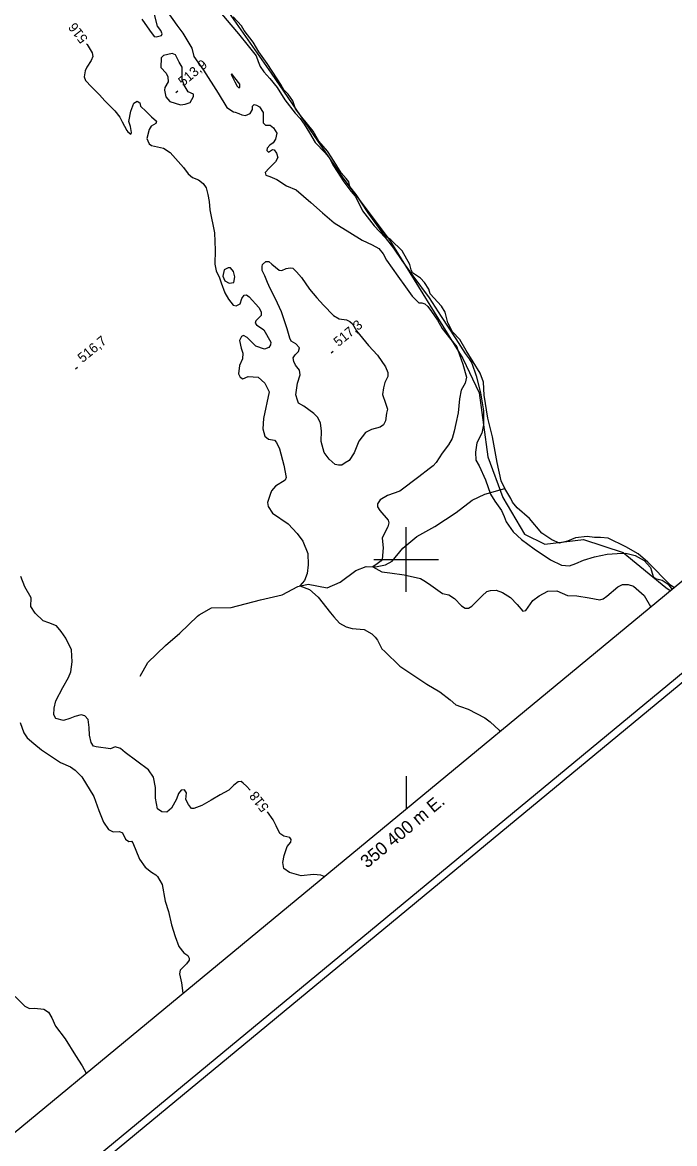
# Model space of a CAD drawing. Extents: x 347059 to 352153, y 6073752 to 6078601.
# Drawn here: x 350222 to 350525, y 6075029 to 6075550 of the extents above; entities that cross this region are included whole.
import ezdxf

# ---------------------------------------------------------------- set-up
doc = ezdxf.new("R2010")
doc.units = 0
for name, color, linetype in [('Level 1', 7, 'Continuous'), ('Level 2', 7, 'Continuous'), ('Level 3', 7, 'Continuous'), ('Level 4', 7, 'Continuous'), ('Level 44', 7, 'Continuous'), ('Level 60', 7, 'Continuous'), ('Level 61', 7, 'Continuous')]:
    doc.layers.add(name, color=color, linetype=linetype)

msp = doc.modelspace()

# ---------------------------------------------------------------- linework, layer by layer
at = {"layer": 'Level 1'}
for points in [[(350220.63, 6075224.2), (350222.2, 6075219.37), (350223.89, 6075217.06), (350226.94, 6075214.42), (350230.47, 6075211.53)], [(350230.47, 6075211.53), (350239.26, 6075205.61), (350243.95, 6075203.57), (350246.14, 6075202.09), (350249.22, 6075198.95), (350254.86, 6075189.8), (350257.08, 6075183.24), (350259.34, 6075177.92), (350261.67, 6075174.55), (350263.75, 6075173.37), (350266.72, 6075173.49), (350268.19, 6075172.87), (350269.55, 6075170.01), (350271.13, 6075168.94), (350272.29, 6075168.99), (350272.95, 6075168.22), (350276.04, 6075160.65), (350278.63, 6075156.97), (350281.56, 6075154.64), (350283.63, 6075153.46), (350284.36, 6075152.61), (350286.59, 6075148.88), (350288.01, 6075141.23), (350289.43, 6075136.41), (350290.96, 6075130.2), (350292.55, 6075124.72), (350294.28, 6075120.16), (350296.57, 6075117.16), (350298.42, 6075115.92), (350299.05, 6075114.72), (350299.11, 6075113.7), (350297.83, 6075112.06), (350294.92, 6075109.17), (350294.57, 6075107.39), (350295.6, 6075103.18), (350296.18, 6075098.44)]]:
    msp.add_lwpolyline(points, dxfattribs=at)
at = {"layer": 'Level 2'}
for points in [[(350277.09, 6075551.15), (350280.61, 6075546.05), (350282.91, 6075543.02), (350283.84, 6075542.87), (350286.22, 6075543.54), (350286.59, 6075544.36), (350285.99, 6075545.81), (350284.33, 6075547.82), (350282.99, 6075553.24)], [(350288.95, 6075554.75), (350293.39, 6075548.3), (350296.09, 6075544.59), (350300.4, 6075537.58), (350301.2, 6075533.8), (350305.76, 6075527.39), (350312.6, 6075516.78), (350316.6, 6075510.05), (350319.69, 6075508.05), (350320.52, 6075507.94), (350322.18, 6075507.29), (350323.58, 6075506.72), (350325.28, 6075506.29), (350327.47, 6075507.34), (350328.55, 6075509.07), (350328.61, 6075510.74), (350329.32, 6075511.48), (350330.39, 6075511.18), (350331.77, 6075510.33)], [(350313.42, 6075554.6), (350318.53, 6075548.56), (350322.04, 6075544.26), (350326.47, 6075538.71), (350330.25, 6075534.1), (350331.13, 6075531.47), (350332.1, 6075529.06), (350333.87, 6075526.66), (350336.6, 6075523.58), (350339.97, 6075519.3), (350343.58, 6075513.6), (350348.39, 6075507.45), (350350.74, 6075504.99), (350352.56, 6075502.36), (350355.01, 6075498.37), (350357.69, 6075493.78), (350362.25, 6075489.03), (350364.37, 6075486.52), (350366.12, 6075482.88), (350371.05, 6075475.48), (350374.46, 6075470.97), (350376.19, 6075468.93), (350377.44, 6075466.5), (350379.71, 6075462.09), (350385.1, 6075455.09), (350390.18, 6075449.57), (350394.14, 6075444.73), (350397.9, 6075439.03), (350402.98, 6075431.77), (350410.58, 6075421.53), (350416.27, 6075412.91), (350422.99, 6075402.6), (350427.3, 6075395.77), (350429.28, 6075393.28), (350430.49, 6075391.22), (350432.56, 6075385.3), (350434.54, 6075377.42), (350435.91, 6075369.01)], [(350251.4, 6075539.69), (350251.65, 6075539.38), (350254.02, 6075535.47), (350254.33, 6075533.85), (350253.59, 6075531.87), (350251.61, 6075528.84), (350250.82, 6075527.09), (350250.23, 6075524.3), (350250.97, 6075522.64), (350253.72, 6075519.72), (350257.48, 6075515.91), (350259.94, 6075513.16), (350264.58, 6075508.49), (350266.95, 6075505.53), (350268.02, 6075503.48), (350270.1, 6075499.45), (350270.67, 6075498.7), (350271.92, 6075497.71), (350272.35, 6075498.44), (350271.91, 6075501.23), (350270.99, 6075503.61), (350271.92, 6075508.36), (350273.4, 6075512.08), (350275, 6075512.96), (350276.16, 6075512.19), (350276.51, 6075510.69), (350279.11, 6075508.28), (350281.54, 6075505.8), (350283.97, 6075503.78), (350283.61, 6075502.58)], [(350287.71, 6075518.18), (350288.2, 6075515.06), (350290.05, 6075512.92), (350295.1, 6075511.35), (350297.26, 6075511.64), (350299.51, 6075512.46), (350301.19, 6075515.14), (350301.05, 6075516.3), (350298.7, 6075517.42), (350296.84, 6075520.38), (350295.9, 6075523.06), (350295.9, 6075528.77), (350294.44, 6075531.16), (350292.78, 6075534.52), (350291.25, 6075535.19), (350287.14, 6075534.17), (350286.1, 6075533.16), (350285.93, 6075528.65), (350288.36, 6075526.09), (350289.13, 6075524.25), (350289.32, 6075521.93), (350287.73, 6075519.33), (350287.71, 6075518.18)], [(350318.59, 6075525.39), (350320.36, 6075521.98), (350321.45, 6075520.03), (350322.11, 6075519.23), (350322.58, 6075519.48), (350322.71, 6075520.86), (350320.34, 6075523.91), (350318.98, 6075525.64), (350318.59, 6075525.39)], [(350331.77, 6075510.33), (350333.45, 6075507.72), (350333.44, 6075502.99), (350334.65, 6075501.87), (350336.82, 6075501.84), (350338.25, 6075500.63), (350339.86, 6075498.09), (350339.28, 6075495.3), (350338.2, 6075493.57), (350336.6, 6075492.62), (350335.4, 6075491.19), (350335.16, 6075490.04), (350336.05, 6075489.31), (350337.88, 6075490.47), (350338.67, 6075490.33), (350339.64, 6075488.87), (350340.28, 6075486.85), (350339.17, 6075484.84), (350336.25, 6075481.8), (350334.43, 6075479.85), (350334.69, 6075478.59), (350336.61, 6075478.06), (350339.83, 6075476.63), (350344.31, 6075473.72), (350348.79, 6075471.74), (350355.65, 6075465.87), (350361, 6075461.13), (350366.5, 6075456.53), (350373.75, 6075451.93), (350379.48, 6075448.48), (350384.16, 6075446.27), (350387.28, 6075444.49), (350389.19, 6075442.08), (350390.76, 6075439.11), (350396.04, 6075431.62), (350399.63, 6075426.75), (350402.69, 6075422.35), (350405.84, 6075419.26), (350407.21, 6075419.22), (350408.56, 6075418.89), (350410.05, 6075417.6), (350411.67, 6075415.22), (350414.47, 6075411.28), (350416.76, 6075407.31), (350420.78, 6075402.26), (350423.47, 6075398.77), (350424.01, 6075397.34), (350426.23, 6075390.76), (350427.92, 6075384.67), (350427.34, 6075381.88), (350425.57, 6075378.75), (350424.81, 6075374.6), (350424.15, 6075368.11), (350423.11, 6075363.18), (350422.25, 6075359.62), (350421.4, 6075356.2), (350419.64, 6075353.22), (350416.67, 6075349.47), (350413.85, 6075345.04), (350412.5, 6075343.48), (350410.66, 6075342.18), (350405.87, 6075338.47), (350397.04, 6075331.81), (350391.26, 6075329.76), (350387.92, 6075327.66)], [(350283.61, 6075502.58), (350281.5, 6075501.42), (350280.45, 6075499.79), (350279.46, 6075495.66), (350279.85, 6075494.65), (350280.53, 6075493.11), (350281.65, 6075492.39), (350287.17, 6075491.15), (350290.34, 6075489.14), (350296.44, 6075482.16), (350298.58, 6075479.22), (350300.59, 6075477.6), (350303.43, 6075476.4), (350303.43, 6075476.4), (350305.62, 6075474.77), (350306.97, 6075472.69), (350307.82, 6075469.64), (350308.35, 6075466.33), (350308.77, 6075462.52), (350310.82, 6075451.74), (350311.19, 6075443.72), (350311.04, 6075437.26), (350311.67, 6075434.16), (350313.22, 6075430.9), (350313.9, 6075428.52), (350315.64, 6075423.95), (350317.43, 6075421.04), (350319.6, 6075418.17), (350320.95, 6075417.84), (350322.76, 6075418.86), (350323.54, 6075421.26), (350324.6, 6075422.85), (350325.78, 6075423.04), (350327, 6075422.11), (350331.43, 6075417.14), (350332.5, 6075415.04), (350332.59, 6075413.4), (350330.12, 6075410.97), (350329.73, 6075409.9), (350330.35, 6075409.07), (350333.76, 6075406.76), (350337.06, 6075401.05), (350337.06, 6075401.05), (350336.88, 6075399.68), (350336.06, 6075398.44), (350334.12, 6075397.73), (350330.03, 6075399.08), (350326.08, 6075403.11), (350324.42, 6075404.12), (350323.37, 6075403.62), (350322.42, 6075401.74), (350323.3, 6075398.18), (350323.99, 6075395.94), (350323.85, 6075393.27), (350322.51, 6075390.11), (350322.06, 6075386.22), (350322.81, 6075384.71), (350324.06, 6075384.02), (350326.53, 6075385.06), (350331.21, 6075384.75), (350334.31, 6075381.88), (350336.32, 6075377.94), (350333.66, 6075365.44), (350333.36, 6075360.74), (350334.25, 6075357.33)], [(350348.73, 6075400.24), (350346.44, 6075401.51), (350345.89, 6075402.79), (350344.72, 6075407.17), (350342.08, 6075415.02), (350339.24, 6075421.21), (350336.8, 6075425.98), (350335.57, 6075428.7), (350334.29, 6075431.78), (350333.05, 6075434.36), (350333.04, 6075436.1), (350333.26, 6075437.1), (350334.67, 6075438.44), (350336.06, 6075438.54), (350337.55, 6075437.25), (350340.95, 6075434.5), (350342.17, 6075434.33), (350344.26, 6075435.18), (350346.1, 6075435.53), (350347.32, 6075435.36), (350348.92, 6075433.63), (350351.24, 6075431.04), (350355.01, 6075425.65), (350358.39, 6075421.67), (350361.59, 6075418.21), (350366.2, 6075413.4), (350368.75, 6075411.81), (350372.19, 6075411.38), (350373.72, 6075410.67), (350374.94, 6075409.56), (350376.84, 6075406.21), (350382.45, 6075399.43), (350386.58, 6075395.03), (350390.42, 6075389.56), (350391.5, 6075386.86), (350391.5, 6075384.97), (350389.98, 6075382.19)], [(350315.34, 6075434.54), (350314.7, 6075431.61), (350315.73, 6075429.48), (350317.67, 6075428.4), (350319.82, 6075428.7), (350320.39, 6075431.34), (350319.77, 6075433.89), (350318.34, 6075435.62), (350317.18, 6075435.48), (350315.34, 6075434.54)], [(350389.98, 6075382.19), (350389.35, 6075379.77), (350389.03, 6075376.68), (350390.38, 6075372.72), (350391.31, 6075369.89), (350390.88, 6075368.03), (350390.37, 6075364.37), (350389.36, 6075362.57), (350387.83, 6075361.53), (350383.77, 6075360.48), (350380.98, 6075359.04), (350377.98, 6075355), (350375.81, 6075349.51), (350373.44, 6075346.01), (350371.54, 6075344.93), (350370.02, 6075343.89), (350368.57, 6075343.86), (350367, 6075344.13), (350364.23, 6075346.61), (350361.87, 6075349.71), (350360.47, 6075354.83), (350360.57, 6075359.76), (350360.12, 6075363.28), (350358.96, 6075365.92), (350357.08, 6075367.82), (350352.37, 6075371.32), (350349.87, 6075372.69), (350349.4, 6075374.03), (350348.73, 6075376.56), (350349.44, 6075381.88), (350350.69, 6075385.77), (350350.37, 6075388.05), (350348.59, 6075390.3), (350347.79, 6075392.03), (350347.41, 6075393.73), (350348.33, 6075395.18), (350349.89, 6075396.65), (350350.32, 6075398.36), (350348.73, 6075400.24)], [(350435.91, 6075369.01), (350435.9, 6075362.54), (350435.16, 6075358.67), (350432.84, 6075354.13), (350432.21, 6075349.81), (350432.36, 6075346.16), (350433.81, 6075343.49), (350436.77, 6075336.99), (350439.15, 6075330.4), (350441.2, 6075327.03), (350444.33, 6075322.7), (350445.56, 6075319.98), (350446.38, 6075317.44), (350449.63, 6075312.81), (350453.62, 6075309.21), (350459.51, 6075304.95), (350467.06, 6075299.83), (350472.15, 6075297.31), (350475.82, 6075297.09), (350478.87, 6075298.08), (350482.32, 6075299.69), (350487.44, 6075301.24), (350493.39, 6075302.43), (350497.97, 6075302.71), (350502.11, 6075302.89), (350506.36, 6075301.82), (350510.59, 6075299.51), (350513.44, 6075296.3), (350514.04, 6075294.65), (350514.77, 6075292.05), (350515.85, 6075291.09), (350518.9, 6075290.33), (350521.65, 6075288.51), (350523.47, 6075286.26)], [(350334.25, 6075357.33), (350336.01, 6075355.88), (350338.8, 6075355.43), (350339.73, 6075354.34), (350341.09, 6075351.47), (350343.03, 6075343.84), (350344.19, 6075338.03), (350343.76, 6075336.93), (350339.25, 6075334), (350337.43, 6075331.89), (350336.73, 6075330.12), (350335.53, 6075326.44), (350335.81, 6075324.58), (350337.8, 6075321.47), (350345.19, 6075316.54), (350349.34, 6075312.09), (350352, 6075308.44), (350354.2, 6075302.83), (350354.43, 6075297.44), (350354.02, 6075293.46), (350352.73, 6075290.16), (350350.59, 6075287.69), (350354.96, 6075286.11), (350359.01, 6075282.5), (350364.79, 6075275.2), (350366.37, 6075273.39), (350368.93, 6075270.32), (350372.03, 6075268.66), (350374.93, 6075267.95), (350380.45, 6075267.41), (350384.01, 6075265.47), (350385.57, 6075263.95), (350386.66, 6075262.55), (350388.63, 6075258.48), (350389.97, 6075257.22), (350396.97, 6075250.43), (350409.54, 6075242.04), (350415.66, 6075238.45), (350420.35, 6075234.78), (350423.01, 6075232.39), (350425.24, 6075231.59), (350428.79, 6075230.46), (350436.57, 6075226.4), (350439.02, 6075224.51), (350443.24, 6075220.61), (350443.53, 6075220.2)], [(350387.92, 6075327.66), (350386.64, 6075325.78), (350386.6, 6075324.48), (350387.75, 6075322.83), (350391.64, 6075318.24), (350391.97, 6075317.03), (350391.51, 6075315.15), (350389.5, 6075311.54), (350388.73, 6075309.86), (350389.28, 6075305.41), (350388.82, 6075300.04), (350388.35, 6075299.43), (350386.54, 6075297.92), (350384.47, 6075296.6), (350388.68, 6075294.22), (350392.3, 6075293.73), (350399.1, 6075292.84), (350406.6, 6075291.19), (350408.99, 6075289.75), (350411.4, 6075288.03), (350416.78, 6075284.25), (350419.73, 6075283.57), (350422.34, 6075281.88), (350425.68, 6075278.48), (350427.36, 6075277.36), (350428.99, 6075277.37), (350430.42, 6075278.26), (350435.2, 6075283.12), (350437.5, 6075285.03), (350439.18, 6075285.61), (350441.72, 6075285.71), (350444.67, 6075284.67), (350448.51, 6075282.29), (350451.58, 6075279.04), (350454.13, 6075275.89), (350455.55, 6075276.25), (350458.8, 6075280.87), (350461.7, 6075283.14), (350465.85, 6075285.24), (350470.01, 6075285.36), (350474.98, 6075283.24), (350479.2, 6075283.11), (350485.01, 6075282.22), (350489.92, 6075281.17), (350491.48, 6075281.72), (350493.27, 6075282.98), (350498.33, 6075287.33), (350500.54, 6075288.35), (350503.14, 6075288.36), (350505.6, 6075287.65), (350510.62, 6075283.21), (350513.56, 6075278.07)], [(350250.67, 6075227.34), (350248.97, 6075227.77), (350245.94, 6075227.06), (350243.61, 6075226.01), (350240.64, 6075225.09), (350237.16, 6075226.02), (350236.22, 6075227.77), (350236.32, 6075230.95), (350237.1, 6075234.3), (350240.42, 6075240.5), (350243.03, 6075245.16), (350244.1, 6075247.69), (350244.77, 6075252.42), (350244.42, 6075258.04), (350241.73, 6075263.41), (350239.59, 6075266.56), (350237.4, 6075269.14), (350233.82, 6075270.51), (350231.28, 6075271.44), (350227.56, 6075275), (350225.51, 6075278.07), (350225.6, 6075282.19), (350222.8, 6075287.27), (350220.93, 6075292.15)], [(350327.45, 6075192.73), (350325.7, 6075194.68), (350324.23, 6075196.01), (350323.29, 6075196.81), (350321.83, 6075196.64), (350319.82, 6075195.05), (350317.54, 6075192.7), (350313.54, 6075190.62), (350309.36, 6075188.12), (350304.97, 6075185.57), (350301.31, 6075184.19), (350300.16, 6075184.28), (350298.86, 6075186.13), (350297.53, 6075188.48), (350297.91, 6075191.5), (350296.94, 6075192.95), (350295.41, 6075192.71), (350294.2, 6075191.14), (350293.19, 6075188.53), (350290.84, 6075184.37), (350288.66, 6075182.51), (350286.44, 6075182.76), (350284.45, 6075184.15), (350283.39, 6075189.02), (350283.43, 6075194.03), (350282.5, 6075198.75), (350280.24, 6075202.19), (350269.37, 6075210.24), (350267.21, 6075212.16), (350264.73, 6075212.86), (350262.49, 6075212.02), (350255.83, 6075212.92), (350254.62, 6075213.23), (350253.53, 6075214.99), (350252.71, 6075218.32), (350252.7, 6075221.95), (350252.13, 6075225.63), (350250.67, 6075227.34)], [(350361.85, 6075152.71), (350360.36, 6075153.19), (350356.93, 6075153.61), (350351.17, 6075152.97), (350345.81, 6075154.56), (350343.06, 6075156.37), (350342.56, 6075159.16), (350343.32, 6075162.37), (350344.59, 6075166.55), (350346.28, 6075168.66), (350346.51, 6075169.8), (350345.86, 6075170.72), (350343.09, 6075171.31), (350341.25, 6075172.68), (350339.58, 6075176.22), (350338.14, 6075179.02), (350338.14, 6075179.02), (350335.44, 6075182.73)], [(350218.3, 6075096.87), (350222.7, 6075092.32), (350224.93, 6075091.28), (350227.19, 6075091.47), (350231.56, 6075091.05), (350233.75, 6075089.58), (350235.28, 6075087), (350237, 6075083.1), (350241.43, 6075077.11), (350246.23, 6075069.42), (350249.32, 6075064.7), (350251.17, 6075061.25)]]:
    msp.add_lwpolyline(points, dxfattribs=at)
at = {"layer": 'Level 3'}
for p, q in [((350292.97, 6075516.97), (350293.89, 6075517.74)), ((350365.16, 6075395.97), (350366.08, 6075396.74)), ((350246.21, 6075388.53), (350247.13, 6075389.3))]:
    msp.add_line(p, q, dxfattribs=at)
at = {"layer": 'Level 4'}
for points in [[(350524.36, 6075287), (350522.85, 6075288.05), (350512.31, 6075298.71), (350507.78, 6075302.54), (350501.98, 6075305.84), (350493.85, 6075309.96), (350490.21, 6075310.2), (350487.55, 6075310.16), (350484.09, 6075310.72), (350478.72, 6075310.06), (350474.86, 6075308.49), (350471.22, 6075307.55), (350467.58, 6075309.14), (350463.01, 6075312.21), (350457.34, 6075318.97), (350451.57, 6075324.02), (350449.41, 6075326.62), (350448.55, 6075328.29), (350445.82, 6075333.03), (350444.07, 6075336.5), (350442.26, 6075345), (350440.02, 6075357.02), (350437.91, 6075365.71), (350436.18, 6075376.3), (350435.95, 6075382.46), (350434.37, 6075386.53), (350427.86, 6075397.12), (350424.91, 6075402.22), (350421.48, 6075405.8), (350419.39, 6075410.05), (350418.06, 6075415.01), (350416.43, 6075417.69), (350411.17, 6075423.42), (350410.44, 6075425.66), (350408.55, 6075428.66), (350406.63, 6075430.8), (350402.96, 6075433.15), (350402.24, 6075434.65), (350401.61, 6075437.04), (350398.15, 6075443.39), (350392.79, 6075448.59), (350389.83, 6075450.63), (350388.31, 6075452.82), (350382.22, 6075461.17), (350376.7, 6075469.56), (350373.74, 6075473.4), (350373.28, 6075475.5), (350372.12, 6075477.08), (350369.82, 6075479.68), (350366.43, 6075484.96), (350363.36, 6075489.84), (350359.36, 6075494.4), (350356.8, 6075499.03), (350351.39, 6075505.65), (350348.59, 6075509.49), (350347.25, 6075513.19), (350345.12, 6075516.31), (350343.06, 6075518.35), (350341.64, 6075520.78), (350339.99, 6075523.32), (350335.36, 6075530.45), (350331.53, 6075535.99), (350328.82, 6075540.36), (350324.65, 6075545.85), (350323.45, 6075548.02), (350319.49, 6075552.25)], [(350276.27, 6075245.83), (350279.84, 6075252.11), (350288.04, 6075260.02), (350294.8, 6075265.68), (350303.02, 6075273.59), (350303.81, 6075274.26), (350309.48, 6075277.48), (350318.69, 6075277.71), (350332.28, 6075281.28), (350342.26, 6075283.63), (350349.53, 6075287.45), (350354.43, 6075288.55), (350363.22, 6075286.78), (350369.33, 6075289.49), (350376.61, 6075294.93), (350381.42, 6075296.7), (350385.72, 6075296.56), (350390.37, 6075297.44), (350393.39, 6075299.2), (350398.44, 6075305.18), (350404.91, 6075310.71), (350413.34, 6075315.33), (350423.25, 6075321.78), (350430.58, 6075327.56), (350436.48, 6075330.38), (350445.82, 6075333.03)]]:
    msp.add_lwpolyline(points, dxfattribs=at)
at = {"layer": 'Level 44'}
msp.add_lwpolyline([(350311.14, 6075563.32), (350337.2, 6075526.04), (350370.21, 6075477.84), (350392.31, 6075448.26), (350426.33, 6075393.45), (350433.94, 6075377.41), (350437.95, 6075347.69), (350444.95, 6075328.8), (350454.89, 6075311.78), (350464.38, 6075307.17), (350482.34, 6075309.3), (350500.81, 6075303.24), (350520.56, 6075286.97), (350522.65, 6075285.58)], dxfattribs=at)
at = {"layer": 'Level 60'}
msp.add_line((350400, 6075199.23), (350400, 6075184.23), dxfattribs=at)
msp.add_lwpolyline([(347109.95, 6075761.81), (348728.53, 6073803.05), (351407.22, 6076016.53), (349788.63, 6077975.29)], close=True, dxfattribs=at)
for points in [[(348723.67, 6073751.88), (352153.39, 6076585.96)], [(348724.12, 6073756.59), (352148.69, 6076586.41)]]:
    msp.add_lwpolyline(points, dxfattribs=at)
at = {"layer": 'Level 61'}
for p, q in [((350400, 6075285), (350400, 6075315)), ((350385, 6075300), (350415, 6075300))]:
    msp.add_line(p, q, dxfattribs=at)

# ---------------------------------------------------------------- texts
at = {"layer": 'Level 2'}
for s, p in [('516', (350252.28, 6075542.07)), ('518', (350336.44, 6075184.82))]:
    msp.add_text(s, height=4.5, rotation=127.9506, dxfattribs=at).set_placement(p)
at = {"layer": 'Level 3'}
for s, p in [('513,9', (350296.33, 6075519.68)), ('517,3', (350368.52, 6075398.68)), ('516,7', (350249.57, 6075391.24))]:
    msp.add_text(s, height=4.5, rotation=39.62, dxfattribs=at).set_placement(p)
at = {"layer": 'Level 61'}
msp.add_text('350 400 m E. ', height=6, rotation=39.813, dxfattribs=at).set_placement((350381.79, 6075156.22))

doc.saveas('drawing.dxf')
